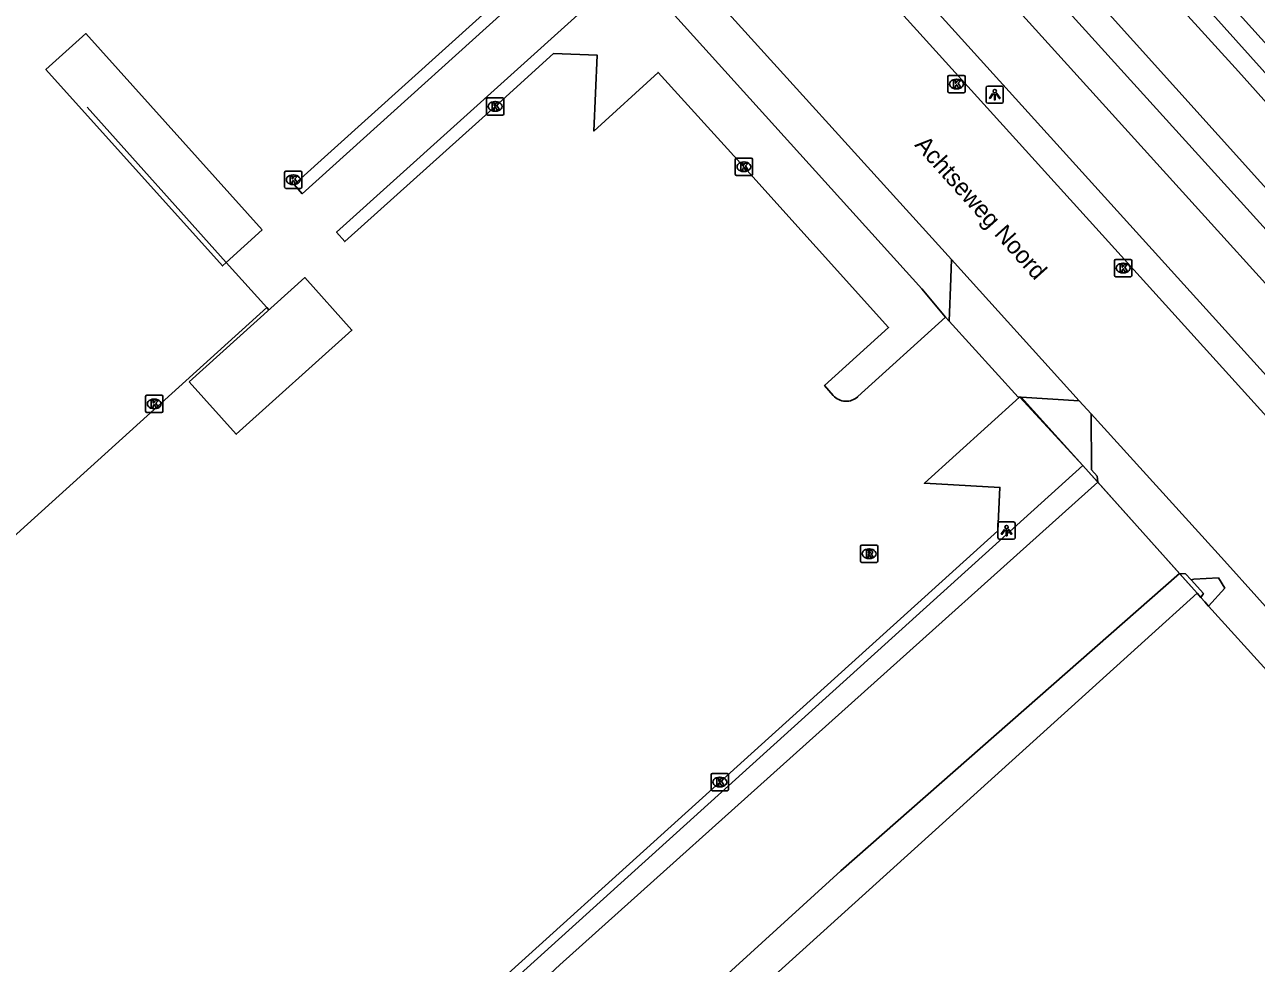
# Model space of a CAD drawing. Extents: x 156141 to 158132, y 385651 to 388399.
# Drawn here: x 156668.5 to 156739.9, y 387472.9 to 387527.2 of the extents above; entities that cross this region are included whole.
import ezdxf

# ---------------------------------------------------------------- set-up
doc = ezdxf.new("R2010")
doc.units = 0
for name, color, linetype in [('IMGEO_Berm_groen', 7, 'Continuous'), ('IMGEO_Fietspad_gesloten', 7, 'Continuous'), ('IMGEO_Groenvoorziening', 7, 'Continuous'), ('IMGEO_Hek', 7, 'Continuous'), ('IMGEO_Kolk', 7, 'Continuous'), ('IMGEO_Lichtpunt', 7, 'Continuous'), ('IMGEO_Openbare_ruimte_label', 7, 'Continuous'), ('IMGEO_Rijbaan_lokaal_gesloten', 7, 'Continuous'), ('IMGEO_Rijbaan_lokaal_onverhard', 7, 'Continuous'), ('IMGEO_Rijbaan_lokaal_open', 7, 'Continuous'), ('IMGEO_Rioolput', 7, 'Continuous'), ('IMGEO_Waterloop', 7, 'Continuous')]:
    doc.layers.add(name, color=color, linetype=linetype)

msp = doc.modelspace()

# ---------------------------------------------------------------- linework, layer by layer
at = {"layer": 'IMGEO_Berm_groen'}
for points in [[(156703.714, 387530.6), (156704.918, 387529.195), (156720.502, 387511.951), (156721.871, 387510.312)], [(156726.163, 387505.669), (156729.816, 387501.718)], [(156729.816, 387501.718), (156730.689, 387500.744)]]:
    msp.add_lwpolyline(points, dxfattribs=at)
at = {"layer": 'IMGEO_Fietspad_gesloten'}
for points in [[(156781.004, 387467.422), (156751.5, 387500), (156673.243, 387586.408)], [(156776.128, 387467.523), (156746.718, 387500), (156712.111, 387538.216)]]:
    msp.add_lwpolyline(points, dxfattribs=at)
at = {"layer": 'IMGEO_Groenvoorziening'}
for points in [[(156678.365, 387594.783), (156679.166, 387593.896), (156686.466, 387600.496), (156688.888, 387601.354), (156691.163, 387600.15), (156724.535, 387562.997), (156709.488, 387563.912), (156707.811, 387562.233), (156752.805, 387512.437), (156782.941, 387479.122), (156787.929, 387473.603)], [(156678.358, 387583.842), (156778.225, 387473.7)], [(156782.58, 387477.465), (156707.147, 387561.448)], [(156729.816, 387501.718), (156664.028, 387442.288), (156659.561, 387447.238), (156638.619, 387470.479), (156638.286, 387470.848)], [(156736.436, 387494.332), (156735.427, 387495.457)], [(156736.089, 387495.091), (156736.805, 387494.3), (156736.662, 387494.075)], [(156736.436, 387494.332), (156623.057, 387391.856)], [(156736.662, 387494.075), (156736.436, 387494.332)], [(156737.108, 387493.575), (156736.88, 387493.827), (156736.662, 387494.075)]]:
    msp.add_lwpolyline(points, dxfattribs=at)
at = {"layer": 'IMGEO_Hek'}
for points in [[(156815.646, 387442.944), (156815.309, 387443.316), (156810.842, 387448.258), (156795.681, 387465.029), (156787.929, 387473.603), (156782.941, 387479.122), (156752.805, 387512.437), (156707.811, 387562.233)], [(156722.071, 387510.073), (156721.871, 387510.312), (156720.502, 387511.951), (156704.918, 387529.195), (156703.714, 387530.6)], [(156682.683, 387510.722), (156682.556, 387510.864), (156680.212, 387513.475), (156672.151, 387522.451)], [(156646.924, 387478.643), (156647.27, 387478.956), (156682.556, 387510.864)], [(156736.436, 387494.332), (156729.816, 387501.718), (156726.244, 387505.663)], [(156729.816, 387501.718), (156664.028, 387442.288), (156659.561, 387447.238), (156638.602, 387470.464)], [(156736.436, 387494.332), (156623.057, 387391.856), (156682.789, 387325.727)], [(156736.88, 387493.827), (156736.662, 387494.075), (156736.436, 387494.332)], [(156744.237, 387485.693), (156737.108, 387493.575), (156736.88, 387493.827)]]:
    msp.add_lwpolyline(points, dxfattribs=at)
at = {"layer": 'IMGEO_Kolk'}
for p, q in [((156722.083, 387524.297), (156722.935, 387524.297)), ((156722.008, 387523.371), (156722.008, 387524.223)), ((156722.496, 387524.077), (156722.521, 387524.077)), ((156723.009, 387524.223), (156723.009, 387523.371)), ((156695.286, 387522.076), (156695.286, 387522.928)), ((156695.361, 387523.002), (156696.213, 387523.002)), ((156696.287, 387522.928), (156696.287, 387522.076)), ((156722.935, 387523.297), (156722.083, 387523.297)), ((156722.519, 387523.517), (156722.494, 387523.517)), ((156695.797, 387522.222), (156695.772, 387522.222)), ((156695.774, 387522.782), (156695.799, 387522.782)), ((156696.213, 387522.002), (156695.361, 387522.002)), ((156709.692, 387518.582), (156709.692, 387519.434)), ((156709.767, 387519.508), (156710.619, 387519.508)), ((156710.693, 387519.434), (156710.693, 387518.582)), ((156683.591, 387517.833), (156683.591, 387518.685)), ((156683.666, 387518.759), (156684.518, 387518.759)), ((156684.592, 387518.685), (156684.592, 387517.833)), ((156710.203, 387518.728), (156710.178, 387518.728)), ((156710.18, 387519.288), (156710.205, 387519.288)), ((156684.102, 387517.979), (156684.077, 387517.979)), ((156684.079, 387518.539), (156684.104, 387518.539)), ((156710.619, 387518.508), (156709.767, 387518.508)), ((156684.518, 387517.759), (156683.666, 387517.759)), ((156731.734, 387513.646), (156732.586, 387513.646)), ((156731.659, 387512.72), (156731.659, 387513.572)), ((156732.147, 387513.426), (156732.172, 387513.426)), ((156732.66, 387513.572), (156732.66, 387512.72)), ((156732.586, 387512.646), (156731.734, 387512.646)), ((156732.17, 387512.866), (156732.145, 387512.866)), ((156675.613, 387505.783), (156676.465, 387505.783)), ((156675.538, 387504.857), (156675.538, 387505.709)), ((156676.026, 387505.563), (156676.051, 387505.563)), ((156676.539, 387505.709), (156676.539, 387504.857)), ((156676.465, 387504.783), (156675.613, 387504.783)), ((156676.049, 387505.003), (156676.024, 387505.003)), ((156708.295, 387482.966), (156708.295, 387483.818)), ((156708.37, 387483.892), (156709.222, 387483.892)), ((156708.783, 387483.672), (156708.808, 387483.672)), ((156709.296, 387483.818), (156709.296, 387482.966)), ((156708.806, 387483.112), (156708.781, 387483.112)), ((156709.222, 387482.892), (156708.37, 387482.892))]:
    msp.add_line(p, q, dxfattribs=at)
for points in [[(156722.083, 387524.297), (156722.935, 387524.297)], [(156722.008, 387523.371), (156722.008, 387524.223)], [(156722.329, 387523.997), (156722.452, 387523.997), (156722.452, 387523.846), (156722.582, 387523.997), (156722.746, 387523.997), (156722.6, 387523.846), (156722.753, 387523.597), (156722.601, 387523.597), (156722.516, 387523.761), (156722.452, 387523.694), (156722.452, 387523.597), (156722.329, 387523.597), (156722.329, 387523.997)], [(156723.009, 387524.223), (156723.009, 387523.371)], [(156695.286, 387522.076), (156695.286, 387522.928)], [(156695.361, 387523.002), (156696.213, 387523.002)], [(156696.287, 387522.928), (156696.287, 387522.076)], [(156722.935, 387523.297), (156722.083, 387523.297)], [(156695.607, 387522.702), (156695.73, 387522.702), (156695.73, 387522.551), (156695.86, 387522.702), (156696.024, 387522.702), (156695.878, 387522.551), (156696.031, 387522.302), (156695.879, 387522.302), (156695.794, 387522.466), (156695.73, 387522.399), (156695.73, 387522.302), (156695.607, 387522.302), (156695.607, 387522.702)], [(156696.213, 387522.002), (156695.361, 387522.002)], [(156709.692, 387518.582), (156709.692, 387519.434)], [(156709.767, 387519.508), (156710.619, 387519.508)], [(156710.693, 387519.434), (156710.693, 387518.582)], [(156683.591, 387517.833), (156683.591, 387518.685)], [(156683.666, 387518.759), (156684.518, 387518.759)], [(156684.592, 387518.685), (156684.592, 387517.833)], [(156710.013, 387519.208), (156710.136, 387519.208), (156710.136, 387519.057), (156710.266, 387519.208), (156710.43, 387519.208), (156710.284, 387519.057), (156710.437, 387518.808), (156710.285, 387518.808), (156710.2, 387518.972), (156710.136, 387518.905), (156710.136, 387518.808), (156710.013, 387518.808), (156710.013, 387519.208)], [(156683.912, 387518.459), (156684.035, 387518.459), (156684.035, 387518.308), (156684.165, 387518.459), (156684.329, 387518.459), (156684.183, 387518.308), (156684.336, 387518.059), (156684.184, 387518.059), (156684.099, 387518.223), (156684.035, 387518.156), (156684.035, 387518.059), (156683.912, 387518.059), (156683.912, 387518.459)], [(156710.619, 387518.508), (156709.767, 387518.508)], [(156684.518, 387517.759), (156683.666, 387517.759)], [(156731.734, 387513.646), (156732.586, 387513.646)], [(156731.659, 387512.72), (156731.659, 387513.572)], [(156731.98, 387513.346), (156732.103, 387513.346), (156732.103, 387513.195), (156732.233, 387513.346), (156732.397, 387513.346), (156732.251, 387513.195), (156732.404, 387512.946), (156732.252, 387512.946), (156732.167, 387513.11), (156732.103, 387513.043), (156732.103, 387512.946), (156731.98, 387512.946), (156731.98, 387513.346)], [(156732.66, 387513.572), (156732.66, 387512.72)], [(156732.586, 387512.646), (156731.734, 387512.646)], [(156675.613, 387505.783), (156676.465, 387505.783)], [(156675.538, 387504.857), (156675.538, 387505.709)], [(156675.859, 387505.483), (156675.982, 387505.483), (156675.982, 387505.332), (156676.112, 387505.483), (156676.276, 387505.483), (156676.13, 387505.332), (156676.283, 387505.083), (156676.131, 387505.083), (156676.046, 387505.247), (156675.982, 387505.18), (156675.982, 387505.083), (156675.859, 387505.083), (156675.859, 387505.483)], [(156676.539, 387505.709), (156676.539, 387504.857)], [(156676.465, 387504.783), (156675.613, 387504.783)], [(156708.295, 387482.966), (156708.295, 387483.818)], [(156708.37, 387483.892), (156709.222, 387483.892)], [(156709.296, 387483.818), (156709.296, 387482.966)], [(156708.616, 387483.592), (156708.739, 387483.592), (156708.739, 387483.441), (156708.869, 387483.592), (156709.033, 387483.592), (156708.887, 387483.441), (156709.04, 387483.192), (156708.888, 387483.192), (156708.803, 387483.356), (156708.739, 387483.289), (156708.739, 387483.192), (156708.616, 387483.192), (156708.616, 387483.592)], [(156709.222, 387482.892), (156708.37, 387482.892)]]:
    msp.add_lwpolyline(points, dxfattribs=at)
for centre, start, end in [((156722.085, 387524.221), 91.55205, 178.44795), ((156722.085, 387524.221), 91.55205, 178.44795), ((156722.933, 387524.221), 1.55205, 88.44795), ((156722.933, 387524.221), 1.55205, 88.44795), ((156695.363, 387522.926), 91.55205, 178.44795), ((156695.363, 387522.926), 91.55205, 178.44795), ((156696.211, 387522.926), 1.55205, 88.44795), ((156696.211, 387522.926), 1.55205, 88.44795), ((156722.085, 387523.373), 181.55205, 268.44795), ((156722.085, 387523.373), 181.55205, 268.44795), ((156722.933, 387523.373), 271.55205, 358.44795), ((156722.933, 387523.373), 271.55205, 358.44795), ((156695.363, 387522.078), 181.55205, 268.44795), ((156695.363, 387522.078), 181.55205, 268.44795), ((156696.211, 387522.078), 271.55205, 358.44795), ((156696.211, 387522.078), 271.55205, 358.44795), ((156709.769, 387519.432), 91.55205, 178.44795), ((156709.769, 387519.432), 91.55205, 178.44795), ((156710.617, 387519.432), 1.55205, 88.44795), ((156710.617, 387519.432), 1.55205, 88.44795), ((156683.668, 387518.683), 91.55205, 178.44795), ((156683.668, 387518.683), 91.55205, 178.44795), ((156684.516, 387518.683), 1.55205, 88.44795), ((156684.516, 387518.683), 1.55205, 88.44795), ((156709.769, 387518.584), 181.55205, 268.44795), ((156709.769, 387518.584), 181.55205, 268.44795), ((156710.617, 387518.584), 271.55205, 358.44795), ((156710.617, 387518.584), 271.55205, 358.44795), ((156683.668, 387517.835), 181.55205, 268.44795), ((156683.668, 387517.835), 181.55205, 268.44795), ((156684.516, 387517.835), 271.55205, 358.44795), ((156684.516, 387517.835), 271.55205, 358.44795), ((156731.736, 387513.57), 91.55205, 178.44795), ((156731.736, 387513.57), 91.55205, 178.44795), ((156732.584, 387513.57), 1.55205, 88.44795), ((156732.584, 387513.57), 1.55205, 88.44795), ((156731.736, 387512.722), 181.55205, 268.44795), ((156731.736, 387512.722), 181.55205, 268.44795), ((156732.584, 387512.722), 271.55205, 358.44795), ((156732.584, 387512.722), 271.55205, 358.44795), ((156675.615, 387505.707), 91.55205, 178.44795), ((156675.615, 387505.707), 91.55205, 178.44795), ((156676.463, 387505.707), 1.55205, 88.44795), ((156676.463, 387505.707), 1.55205, 88.44795), ((156675.615, 387504.859), 181.55205, 268.44795), ((156675.615, 387504.859), 181.55205, 268.44795), ((156676.463, 387504.859), 271.55205, 358.44795), ((156676.463, 387504.859), 271.55205, 358.44795), ((156708.372, 387483.816), 91.55205, 178.44795), ((156708.372, 387483.816), 91.55205, 178.44795), ((156709.22, 387483.816), 1.55205, 88.44795), ((156709.22, 387483.816), 1.55205, 88.44795), ((156708.372, 387482.968), 181.55205, 268.44795), ((156708.372, 387482.968), 181.55205, 268.44795), ((156709.22, 387482.968), 271.55205, 358.44795), ((156709.22, 387482.968), 271.55205, 358.44795)]:
    msp.add_arc(centre, 0.0765, start, end, dxfattribs=at)
for centre, major_axis, ratio, start_param, end_param in [((156722.495, 387523.797), (-0.387, 0.002), 0.722429, 4.712389, 7.853982), ((156722.52, 387523.797), (-0.39, 0.002), 0.717154, 1.570796, 4.712389), ((156695.773, 387522.502), (-0.387, 0.002), 0.722429, 4.712389, 7.853982), ((156695.798, 387522.502), (-0.39, 0.002), 0.717154, 1.570796, 4.712389), ((156710.179, 387519.008), (-0.387, 0.002), 0.722429, 4.712389, 7.853982), ((156710.204, 387519.008), (-0.39, 0.002), 0.717154, 1.570796, 4.712389), ((156684.078, 387518.259), (-0.387, 0.002), 0.722429, 4.712389, 7.853982), ((156684.103, 387518.259), (-0.39, 0.002), 0.717154, 1.570796, 4.712389), ((156732.146, 387513.146), (-0.387, 0.002), 0.722429, 4.712389, 7.853982), ((156732.171, 387513.146), (-0.39, 0.002), 0.717154, 1.570796, 4.712389), ((156676.025, 387505.283), (-0.387, 0.002), 0.722429, 4.712389, 7.853982), ((156676.05, 387505.283), (-0.39, 0.002), 0.717154, 1.570796, 4.712389), ((156708.782, 387483.392), (-0.387, 0.002), 0.722429, 4.712389, 7.853982), ((156708.807, 387483.392), (-0.39, 0.002), 0.717154, 1.570796, 4.712389)]:
    msp.add_ellipse(centre, major_axis=major_axis, ratio=ratio, start_param=start_param, end_param=end_param, dxfattribs=at)
at = {"layer": 'IMGEO_Lichtpunt'}
for p, q in [((156724.22, 387523.587), (156724.22, 387522.78)), ((156724.22, 387523.587), (156724.22, 387522.78)), ((156725.122, 387523.682), (156724.314, 387523.682)), ((156725.122, 387523.682), (156724.314, 387523.682)), ((156725.216, 387522.78), (156725.216, 387523.587)), ((156725.216, 387522.78), (156725.216, 387523.587)), ((156724.314, 387522.686), (156725.122, 387522.686)), ((156724.314, 387522.686), (156725.122, 387522.686)), ((156724.907, 387498.354), (156724.907, 387497.547)), ((156724.907, 387498.354), (156724.907, 387497.547)), ((156725.809, 387498.449), (156725.001, 387498.449)), ((156725.809, 387498.449), (156725.001, 387498.449)), ((156725.903, 387497.547), (156725.903, 387498.354)), ((156725.903, 387497.547), (156725.903, 387498.354)), ((156725.001, 387497.453), (156725.809, 387497.453)), ((156725.001, 387497.453), (156725.809, 387497.453))]:
    msp.add_line(p, q, dxfattribs=at)
for points in [[(156724.594, 387523.251), (156724.633, 387523.223), (156724.445, 387522.961), (156724.407, 387522.988), (156724.594, 387523.251)], [(156724.696, 387523.203), (156724.743, 387523.203), (156724.743, 387522.881), (156724.696, 387522.881), (156724.696, 387523.203)], [(156724.806, 387523.223), (156724.844, 387523.25), (156725.031, 387522.988), (156724.992, 387522.96), (156724.806, 387523.223)], [(156725.281, 387498.018), (156725.32, 387497.99), (156725.132, 387497.728), (156725.094, 387497.755), (156725.281, 387498.018)], [(156725.383, 387497.97), (156725.43, 387497.97), (156725.43, 387497.648), (156725.383, 387497.648), (156725.383, 387497.97)], [(156725.493, 387497.99), (156725.531, 387498.017), (156725.718, 387497.755), (156725.679, 387497.727), (156725.493, 387497.99)]]:
    msp.add_lwpolyline(points, dxfattribs=at)
for centre in [(156724.719, 387523.385), (156725.406, 387498.152)]:
    msp.add_circle(centre, 0.0994, dxfattribs=at)
for centre, start, end in [((156724.314, 387523.587), 90, 180), ((156724.314, 387523.587), 90, 180), ((156725.122, 387523.587), 0, 90), ((156725.122, 387523.587), 0, 90), ((156724.314, 387522.78), 180, 270), ((156724.314, 387522.78), 180, 270), ((156725.122, 387522.78), 270, 0), ((156725.122, 387522.78), 270, 360), ((156725.001, 387498.354), 90, 180), ((156725.001, 387498.354), 90, 180), ((156725.809, 387498.354), 0, 90), ((156725.809, 387498.354), 0, 90), ((156725.001, 387497.547), 180, 270), ((156725.001, 387497.547), 180, 270), ((156725.809, 387497.547), 270, 0), ((156725.809, 387497.547), 270, 360)]:
    msp.add_arc(centre, 0.0946, start, end, dxfattribs=at)
at = {"layer": 'IMGEO_Rijbaan_lokaal_gesloten'}
for points in [[(156773.831, 387467.673), (156730.58, 387515.468), (156710.944, 387537.167)], [(156699.805, 387531.162), (156699.329, 387531.69), (156684.144, 387517.989), (156684.611, 387517.449), (156699.805, 387531.162)], [(156703.69, 387530.627), (156686.596, 387515.229), (156687.07, 387514.68), (156695.787, 387522.502), (156699.17, 387525.564), (156701.691, 387525.469), (156701.508, 387521.075), (156705.218, 387524.475), (156710.193, 387519.008), (156718.571, 387509.712), (156714.866, 387506.351), (156715.368, 387505.763)], [(156707.065, 387530.376), (156722.22, 387513.639)], [(156682.291, 387515.356), (156672.068, 387526.717), (156669.767, 387524.64), (156679.989, 387513.273), (156680.212, 387513.475), (156682.291, 387515.356)], [(156722.22, 387513.639), (156729.612, 387505.458)], [(156678.067, 387506.564), (156680.792, 387503.528), (156687.487, 387509.556), (156684.757, 387512.59), (156678.067, 387506.564)], [(156716.783, 387505.701), (156721.871, 387510.312)], [(156721.871, 387510.312), (156722.071, 387510.073)], [(156726.157, 387505.669), (156726.071, 387505.674), (156722.071, 387510.073)], [(156638.286, 387470.848), (156647.27, 387478.956), (156646.89, 387471.774), (156642.077, 387467.379), (156644.069, 387465.173), (156657.756, 387449.998), (156660.813, 387446.638), (156665.644, 387450.987), (156672.569, 387450.668), (156678.486, 387456.009), (156692.9, 387469.024), (156708.796, 387483.392), (156724.894, 387497.943), (156725.016, 387500.448), (156720.647, 387500.693), (156726.157, 387505.669)], [(156729.612, 387505.458), (156730.302, 387504.709)], [(156730.302, 387504.709), (156738.019, 387496.204), (156747.382, 387485.781)]]:
    msp.add_lwpolyline(points, dxfattribs=at)
msp.add_arc((156716.106, 387506.437), 1, 222.40344, 312.5788, dxfattribs=at)
at = {"layer": 'IMGEO_Rijbaan_lokaal_onverhard'}
for points in [[(156554.434, 387392.412), (156560.291, 387396.097), (156569.677, 387404.319), (156585.778, 387419.766), (156589.056, 387420.472), (156592.4, 387420.151), (156599.151, 387415.526), (156601.422, 387415.526), (156612.93, 387425.826), (156612.287, 387430.387), (156609.646, 387433.488), (156608.61, 387438.248), (156610.06, 387441.146), (156625.494, 387454.288), (156636.844, 387463.954), (156640.641, 387463.649), (156657.383, 387445.199), (156660.423, 387441.54), (156665.418, 387441.824), (156673.013, 387448.113), (156687.041, 387461.188), (156699.526, 387472.814), (156730.689, 387500.744)], [(156735.427, 387495.457), (156715.811, 387478.257), (156705.998, 387469.319), (156668.151, 387435.178), (156649.149, 387418.037), (156627.071, 387398.121), (156622.105, 387393.642), (156621.862, 387393.178), (156623.057, 387391.856)]]:
    msp.add_lwpolyline(points, dxfattribs=at)
at = {"layer": 'IMGEO_Rijbaan_lokaal_open'}
for points in [[(156722.071, 387510.073), (156722.091, 387510.573), (156722.151, 387512.044), (156722.22, 387513.639)], [(156726.157, 387505.669), (156726.163, 387505.669)], [(156729.612, 387505.458), (156726.244, 387505.663), (156726.163, 387505.669)], [(156730.689, 387500.744), (156730.654, 387501.095), (156730.314, 387501.471), (156730.302, 387504.709)], [(156730.689, 387500.744), (156735.427, 387495.457)], [(156736.089, 387495.091), (156735.769, 387495.445), (156735.427, 387495.457)], [(156737.108, 387493.575), (156738.04, 387494.61), (156737.67, 387495.213), (156736.243, 387495.129), (156736.089, 387495.091)], [(156744.237, 387485.693), (156737.108, 387493.575)]]:
    msp.add_lwpolyline(points, dxfattribs=at)
at = {"layer": 'IMGEO_Rioolput'}
for p, q in [((156716.946, 387496.183), (156716.946, 387497.035)), ((156717.021, 387497.109), (156717.873, 387497.109)), ((156717.434, 387496.889), (156717.459, 387496.889)), ((156717.947, 387497.035), (156717.947, 387496.183)), ((156717.873, 387496.109), (156717.021, 387496.109)), ((156717.457, 387496.329), (156717.432, 387496.329))]:
    msp.add_line(p, q, dxfattribs=at)
for points in [[(156716.946, 387496.183), (156716.946, 387497.035)], [(156717.021, 387497.109), (156717.873, 387497.109)], [(156717.535, 387496.807), (156717.283, 387496.809), (156717.283, 387496.409)], [(156717.283, 387496.409), (156717.407, 387496.409), (156717.407, 387496.571), (156717.418, 387496.571)], [(156717.461, 387496.728), (156717.407, 387496.728), (156717.407, 387496.647)], [(156717.407, 387496.647), (156717.459, 387496.647)], [(156717.465, 387496.542), (156717.536, 387496.409), (156717.676, 387496.409), (156717.611, 387496.535)], [(156717.947, 387497.035), (156717.947, 387496.183)], [(156717.873, 387496.109), (156717.021, 387496.109)]]:
    msp.add_lwpolyline(points, dxfattribs=at)
for centre, radius, start, end in [((156717.023, 387497.033), 0.0765, 91.55205, 178.44795), ((156717.023, 387497.033), 0.0765, 91.55205, 178.44795), ((156717.417, 387496.518), 0.0533, 26.02933, 88.69889), ((156717.443, 387496.836), 0.19, 274.7715, 282.96867), ((156717.467, 387496.632), 0.0964, 77.00612, 93.18647), ((156717.481, 387496.689), 0.0378, 276.66336, 79.67722), ((156717.534, 387496.697), 0.109, 350.36119, 89.41601), ((156717.532, 387496.697), 0.112, 277.58423, 350.98172), ((156717.516, 387496.482), 0.108, 29.51342, 73.79051), ((156717.871, 387497.033), 0.0765, 1.55205, 88.44795), ((156717.871, 387497.033), 0.0765, 1.55205, 88.44795), ((156717.023, 387496.185), 0.0765, 181.55205, 268.44795), ((156717.023, 387496.185), 0.0765, 181.55205, 268.44795), ((156717.871, 387496.185), 0.0765, 271.55205, 358.44795), ((156717.871, 387496.185), 0.0765, 271.55205, 358.44795)]:
    msp.add_arc(centre, radius, start, end, dxfattribs=at)
for centre, major_axis, ratio, start_param, end_param in [((156717.433, 387496.609), (-0.387, 0.002), 0.722429, 4.712389, 7.853982), ((156717.458, 387496.609), (-0.39, 0.002), 0.717154, 1.570796, 4.712389)]:
    msp.add_ellipse(centre, major_axis=major_axis, ratio=ratio, start_param=start_param, end_param=end_param, dxfattribs=at)
at = {"layer": 'IMGEO_Waterloop'}
for points in [[(156779.164, 387474.772), (156679.162, 387585.757)], [(156704.408, 387562.47), (156716.576, 387548.996), (156738.835, 387524.519), (156758.424, 387502.63), (156781.761, 387476.814)]]:
    msp.add_lwpolyline(points, dxfattribs=at)

# ---------------------------------------------------------------- texts
at = {"layer": 'IMGEO_Openbare_ruimte_label'}
msp.add_text('Achtseweg Noord', height=1, rotation=311.83815, dxfattribs=at).set_placement((156720.035, 387520.246))

doc.saveas('drawing.dxf')
